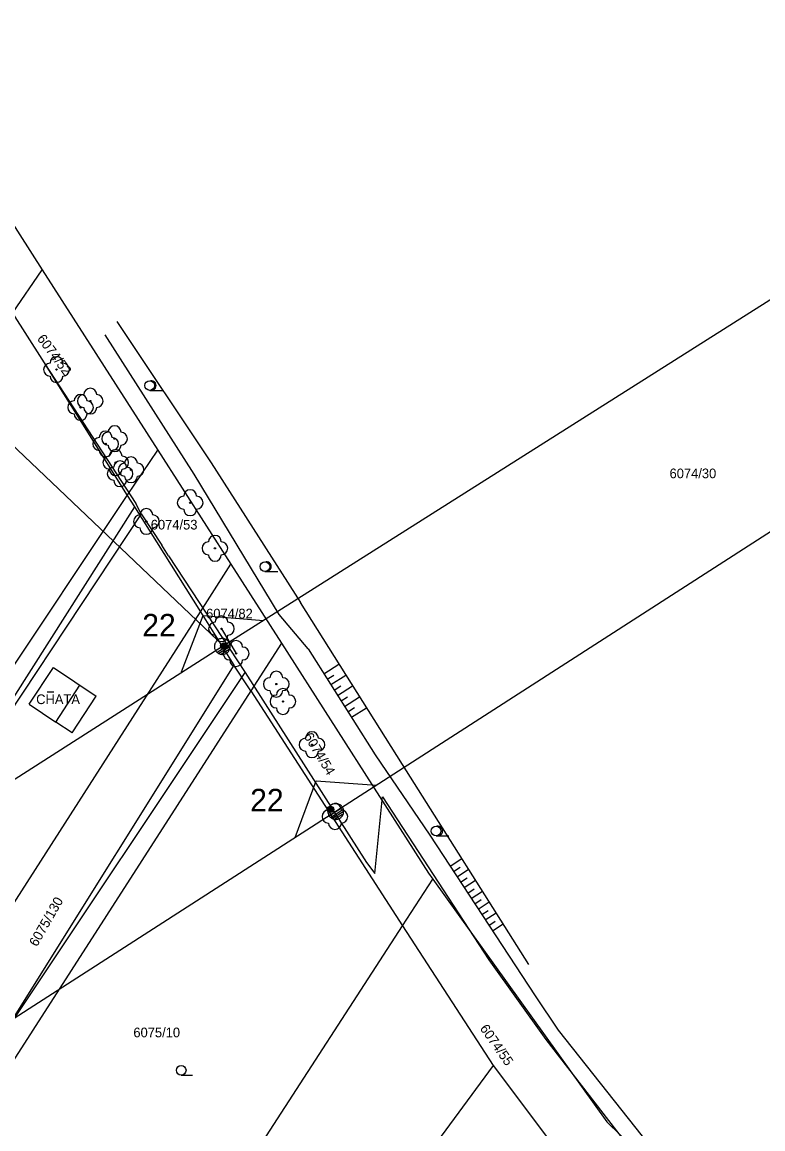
# Model space of a CAD drawing. Extents: x -540150 to -533593, y -1185082 to -1180066.
# Drawn here: x -534140.5 to -534083, y -1182095.9 to -1182010 of the extents above; entities that cross this region are included whole.
import ezdxf

# ---------------------------------------------------------------- set-up
doc = ezdxf.new("R2010")
doc.units = 0
for name, color, linetype in [('KN_HRAN_PARCEL', 7, 'Continuous'), ('KN_PARC_Č', 7, 'Continuous'), ('popis demontáže', 7, 'Continuous'), ('Vrstva 1', 7, 'Continuous'), ('Vrstva 13', 7, 'Continuous'), ('Vrstva 14', 7, 'Continuous'), ('Vrstva 15', 7, 'Continuous'), ('Vrstva 18', 7, 'Continuous'), ('Vrstva 2', 7, 'Continuous'), ('Vrstva 21', 7, 'Continuous'), ('Vrstva 22', 7, 'Continuous'), ('Vrstva 25', 7, 'Continuous'), ('Vrstva 36', 7, 'Continuous'), ('Vrstva 39', 7, 'Continuous'), ('Vrstva 41', 7, 'Continuous'), ('Vrstva 5', 7, 'Continuous'), ('Vrstva 7', 7, 'Continuous'), ('Vrstva 8', 7, 'Continuous')]:
    doc.layers.add(name, color=color, linetype=linetype)

# ---------------------------------------------------------------- blocks, each defined once
blk = doc.blocks.new('VN860')
at = {"layer": 'Vrstva 15'}
for points in [[(-3.738, 0.001), (0.012, 2.82)], [(0.012, 2.82), (3.762, 0.001)]]:
    blk.add_lwpolyline(points, dxfattribs=at)
blk = doc.blocks.new('VN440')
at = {"layer": 'Vrstva 2'}
for points in [[(1.22, 0), (1.21, 0.13), (1.19, 0.25), (1.16, 0.38), (1.11, 0.5), (1.05, 0.61), (0.98, 0.72), (0.9, 0.82), (0.81, 0.91), (0.71, 0.99), (0.6, 1.06), (0.49, 1.12), (0.37, 1.16), (0.25, 1.2), (0.12, 1.22), (-0.01, 1.22), (-0.14, 1.22), (-0.26, 1.2), (-0.39, 1.16), (-0.51, 1.12), (-0.62, 1.06), (-0.73, 0.99), (-0.83, 0.91), (-0.92, 0.82), (-1, 0.72), (-1.07, 0.61), (-1.13, 0.5), (-1.18, 0.38), (-1.21, 0.25), (-1.23, 0.13), (-1.24, 0), (-1.23, -0.13), (-1.21, -0.26), (-1.18, -0.38), (-1.13, -0.5), (-1.07, -0.62), (-1, -0.73), (-0.92, -0.83), (-0.83, -0.92), (-0.73, -1), (-0.62, -1.07), (-0.51, -1.13), (-0.39, -1.17), (-0.26, -1.2), (-0.14, -1.23), (-0.01, -1.23), (0.12, -1.23), (0.25, -1.2), (0.37, -1.17), (0.49, -1.13), (0.6, -1.07), (0.71, -1), (0.81, -0.92), (0.9, -0.83), (0.98, -0.73), (1.05, -0.62), (1.11, -0.5), (1.16, -0.38), (1.19, -0.26), (1.21, -0.13), (1.22, 0)], [(-1.24, 0), (1.22, 0)], [(-1.18, -0.34), (1.1, -0.34)], [(-1.01, -0.63), (0.97, -0.63)], [(-0.74, -0.92), (0.68, -0.92)]]:
    blk.add_lwpolyline(points, dxfattribs=at)

msp = doc.modelspace()

# ---------------------------------------------------------------- linework, layer by layer
at = {"layer": 'KN_HRAN_PARCEL'}
for p, q in [((-534147.158, -1182016.412), (-534138.948, -1182029.222)), ((-534141.248, -1182032.592), (-534138.948, -1182029.222)), ((-534138.948, -1182029.222), (-534129.978, -1182043.222)), ((-534141.248, -1182032.592), (-534138.968, -1182036.162)), ((-534138.968, -1182036.162), (-534132.338, -1182046.752)), ((-534132.338, -1182046.752), (-534129.978, -1182043.222)), ((-534129.978, -1182043.222), (-534124.298, -1182052.082)), ((-534163.738, -1182093.712), (-534132.338, -1182046.752)), ((-534132.338, -1182046.752), (-534131.788, -1182047.632)), ((-534131.788, -1182047.632), (-534161.898, -1182094.922)), ((-534131.788, -1182047.632), (-534126.658, -1182055.772)), ((-534126.658, -1182055.772), (-534124.298, -1182052.082)), ((-534124.298, -1182052.082), (-534120.368, -1182058.212)), ((-534154.768, -1182099.592), (-534126.658, -1182055.772)), ((-534126.658, -1182055.772), (-534124.058, -1182059.902)), ((-534120.368, -1182058.212), (-534122.748, -1182061.912)), ((-534120.368, -1182058.212), (-534108.948, -1182076.042)), ((-534124.058, -1182059.902), (-534150.608, -1182102.312)), ((-534122.748, -1182061.912), (-534124.058, -1182059.902)), ((-534122.748, -1182061.912), (-534149.288, -1182103.172)), ((-534122.748, -1182061.912), (-534110.958, -1182080.132)), ((-534110.958, -1182080.132), (-534108.608, -1182076.512)), ((-534108.948, -1182076.042), (-534108.608, -1182076.512)), ((-534108.608, -1182076.512), (-534095.098, -1182095.352)), ((-534132.868, -1182113.912), (-534110.958, -1182080.132)), ((-534110.958, -1182080.132), (-534103.928, -1182090.972)), ((-534103.928, -1182090.972), (-534124.748, -1182119.252)), ((-534103.928, -1182090.972), (-534095.848, -1182101.742)), ((-534095.098, -1182095.352), (-534093.038, -1182097.372))]:
    msp.add_line(p, q, dxfattribs=at)
at = {"layer": 'popis demontáže'}
msp.add_lwpolyline([(-534159.791, -1182047.162), (-534143.588, -1182040.635), (-534125.34, -1182057.973)], dxfattribs=at)
at = {"layer": 'Vrstva 1'}
for points in [[(-533991.431, -1181973.652), (-534039.236, -1182004.229), (-534124.958, -1182058.452), (-534170.118, -1182087.342)], [(-533980.379, -1181984.077), (-534036.126, -1182019.8), (-534116.151, -1182071.259), (-534161.634, -1182100.494), (-534250.651, -1182157.995), (-534329.102, -1182208.111), (-534412.535, -1182262.607)]]:
    msp.add_lwpolyline(points, dxfattribs=at)
at = {"layer": 'Vrstva 14'}
for p, q in [((-534118.298, -1182058.652), (-534113.088, -1182066.862)), ((-534113.088, -1182066.862), (-534108.848, -1182073.102)), ((-534108.848, -1182073.102), (-534100.678, -1182085.582)), ((-534100.678, -1182085.582), (-534098.888, -1182088.252)), ((-534098.888, -1182088.252), (-534092.348, -1182096.462))]:
    msp.add_line(p, q, dxfattribs=at)
for points in [[(-534133.158, -1182033.242), (-534125.838, -1182044.202), (-534118.898, -1182055.042)], [(-534118.298, -1182058.652), (-534120.548, -1182055.972), (-534127.138, -1182045.082), (-534134.068, -1182034.262)], [(-534101.168, -1182083.132), (-534110.978, -1182067.612), (-534118.898, -1182055.042)]]:
    msp.add_lwpolyline(points, dxfattribs=at)
at = {"layer": 'Vrstva 15'}
for p, q in [((-534117.078, -1182060.575), (-534115.917, -1182059.838)), ((-534116.81, -1182060.997), (-534116.303, -1182060.676)), ((-534116.542, -1182061.419), (-534115.381, -1182060.682)), ((-534116.274, -1182061.841), (-534115.767, -1182061.52)), ((-534116.006, -1182062.264), (-534114.844, -1182061.527)), ((-534115.738, -1182062.686), (-534115.231, -1182062.364)), ((-534115.47, -1182063.108), (-534114.308, -1182062.371)), ((-534115.202, -1182063.53), (-534114.696, -1182063.209)), ((-534114.934, -1182063.952), (-534113.772, -1182063.215)), ((-534107.276, -1182075.503), (-534106.367, -1182074.908)), ((-534107.003, -1182075.921), (-534106.501, -1182075.593)), ((-534106.729, -1182076.339), (-534105.833, -1182075.752)), ((-534106.455, -1182076.758), (-534105.953, -1182076.429)), ((-534106.181, -1182077.176), (-534105.298, -1182076.598)), ((-534105.907, -1182077.594), (-534105.405, -1182077.266)), ((-534105.633, -1182078.013), (-534104.764, -1182077.444)), ((-534105.359, -1182078.431), (-534104.857, -1182078.103)), ((-534105.085, -1182078.849), (-534104.23, -1182078.289)), ((-534104.812, -1182079.268), (-534104.31, -1182078.939)), ((-534104.538, -1182079.686), (-534103.695, -1182079.134)), ((-534104.264, -1182080.104), (-534103.762, -1182079.776)), ((-534103.99, -1182080.523), (-534103.16, -1182079.98))]:
    msp.add_line(p, q, dxfattribs=at)
at = {"layer": 'Vrstva 21'}
msp.add_lwpolyline([(-534125.028, -1182057.082), (-534123.888, -1182059.002)], dxfattribs=at)
at = {"layer": 'Vrstva 22'}
for centre in [(-534137.838, -1182036.972), (-534135.218, -1182039.412), (-534135.968, -1182039.902), (-534134.018, -1182042.742), (-534133.328, -1182042.332), (-534133.238, -1182044.192), (-534132.048, -1182044.742), (-534132.898, -1182045.052), (-534127.458, -1182047.302), (-534130.858, -1182048.752), (-534125.538, -1182050.842), (-534125.028, -1182057.082), (-534123.888, -1182059.002), (-534120.768, -1182061.382), (-534120.258, -1182062.732), (-534117.998, -1182066.082), (-534116.218, -1182071.662)]:
    msp.add_circle(centre, 0.05, dxfattribs=at)
for centre, start, end in [((-534137.838, -1182036.472), 0, 180), ((-534138.338, -1182036.972), 90, 270), ((-534137.338, -1182036.972), 270, 90), ((-534137.838, -1182037.472), 180, 0), ((-534135.218, -1182038.912), 0, 180), ((-534136.468, -1182039.902), 90, 270), ((-534135.968, -1182039.402), 0, 180), ((-534135.718, -1182039.412), 90, 270), ((-534135.468, -1182039.902), 270, 90), ((-534134.718, -1182039.412), 270, 90), ((-534135.968, -1182040.402), 180, 0), ((-534135.218, -1182039.912), 180, 0), ((-534133.328, -1182041.832), 0, 180), ((-534134.518, -1182042.742), 90, 270), ((-534134.018, -1182042.242), 0, 180), ((-534133.828, -1182042.332), 90, 270), ((-534133.518, -1182042.742), 270, 90), ((-534132.828, -1182042.332), 270, 90), ((-534133.328, -1182042.832), 180, 0), ((-534134.018, -1182043.242), 180, 0), ((-534133.738, -1182044.192), 90, 270), ((-534133.238, -1182043.692), 0, 180), ((-534132.738, -1182044.192), 270, 90), ((-534132.048, -1182044.242), 0, 180), ((-534133.398, -1182045.052), 90, 270), ((-534133.238, -1182044.692), 180, 0), ((-534132.898, -1182044.552), 0, 180), ((-534132.548, -1182044.742), 90, 270), ((-534132.398, -1182045.052), 270, 90), ((-534131.548, -1182044.742), 270, 90), ((-534132.898, -1182045.552), 180, 0), ((-534132.048, -1182045.242), 180, 0), ((-534127.458, -1182046.802), 0, 180), ((-534127.958, -1182047.302), 90, 270), ((-534126.958, -1182047.302), 270, 90), ((-534131.358, -1182048.752), 90, 270), ((-534130.858, -1182048.252), 0, 180), ((-534130.358, -1182048.752), 270, 90), ((-534127.458, -1182047.802), 180, 0), ((-534130.858, -1182049.252), 180, 0), ((-534125.538, -1182050.342), 0, 180), ((-534126.038, -1182050.842), 90, 270), ((-534125.038, -1182050.842), 270, 90), ((-534125.538, -1182051.342), 180, 0), ((-534125.528, -1182057.082), 90, 270), ((-534125.028, -1182056.582), 0, 180), ((-534124.528, -1182057.082), 270, 90), ((-534125.028, -1182057.582), 180, 0), ((-534124.388, -1182059.002), 90, 270), ((-534123.888, -1182058.502), 0, 180), ((-534123.388, -1182059.002), 270, 90), ((-534123.888, -1182059.502), 180, 0), ((-534121.268, -1182061.382), 90, 270), ((-534120.768, -1182060.882), 0, 180), ((-534120.268, -1182061.382), 270, 90), ((-534120.768, -1182061.882), 180, 0), ((-534120.258, -1182062.232), 0, 180), ((-534120.758, -1182062.732), 90, 270), ((-534119.758, -1182062.732), 270, 90), ((-534120.258, -1182063.232), 180, 0), ((-534117.998, -1182065.582), 0, 180), ((-534118.498, -1182066.082), 90, 270), ((-534117.498, -1182066.082), 270, 90), ((-534117.998, -1182066.582), 180, 0), ((-534116.718, -1182071.662), 90, 270), ((-534116.218, -1182071.162), 0, 180), ((-534115.718, -1182071.662), 270, 90), ((-534116.218, -1182072.162), 180, 0)]:
    msp.add_arc(centre, 0.5, start, end, dxfattribs=at)
at = {"layer": 'Vrstva 25'}
for centre, radius in [((-534124.858, -1182058.422), 0.25), ((-534124.858, -1182058.422), 0.2), ((-534124.858, -1182058.422), 0.15), ((-534124.858, -1182058.422), 0.1), ((-534124.858, -1182058.422), 0.05), ((-534116.558, -1182071.102), 0.25), ((-534116.558, -1182071.102), 0.2), ((-534116.558, -1182071.102), 0.15), ((-534116.558, -1182071.102), 0.1), ((-534116.558, -1182071.102), 0.05)]:
    msp.add_circle(centre, radius, dxfattribs=at)
at = {"layer": 'Vrstva 36'}
for p, q in [((-534130.601, -1182038.584), (-534129.601, -1182038.584)), ((-534121.655, -1182052.638), (-534120.655, -1182052.638)), ((-534108.359, -1182073.161), (-534107.359, -1182073.161)), ((-534128.155, -1182091.729), (-534127.28, -1182091.729))]:
    msp.add_line(p, q, dxfattribs=at)
for centre in [(-534130.601, -1182038.208), (-534121.655, -1182052.263), (-534108.359, -1182072.785), (-534128.155, -1182091.354)]:
    msp.add_circle(centre, 0.375, dxfattribs=at)
for centre in [(-534130.476, -1182038.208), (-534121.53, -1182052.263), (-534108.234, -1182072.785)]:
    msp.add_arc(centre, 0.375, 260.40593, 99.59407, dxfattribs=at)
at = {"layer": 'Vrstva 39'}
msp.add_line((-534138.55, -1182061.983), (-534138.05, -1182061.983), dxfattribs=at)
at = {"layer": 'Vrstva 5'}
for p, q in [((-534138.065, -1182060.101), (-534134.76, -1182062.309)), ((-534139.964, -1182062.942), (-534137.888, -1182064.332))]:
    msp.add_line(p, q, dxfattribs=at)
for points in [[(-534139.968, -1182062.942), (-534138.065, -1182060.101)], [(-534137.888, -1182064.332), (-534136.028, -1182061.472)], [(-534136.618, -1182065.172), (-534134.758, -1182062.312)], [(-534136.618, -1182065.172), (-534137.888, -1182064.332)]]:
    msp.add_lwpolyline(points, dxfattribs=at)
at = {"layer": 'Vrstva 7'}
for p, q in [((-534129.138, -1182051.432), (-534123.198, -1182060.492)), ((-534149.068, -1182099.222), (-534123.198, -1182060.492)), ((-534123.198, -1182060.492), (-534113.768, -1182075.222)), ((-534113.108, -1182076.092), (-534112.528, -1182070.132)), ((-534112.528, -1182070.132), (-534104.268, -1182082.792)), ((-534104.268, -1182082.792), (-534099.848, -1182088.972)), ((-534099.848, -1182088.972), (-534093.298, -1182097.412))]:
    msp.add_line(p, q, dxfattribs=at)
for points in [[(-534138.748, -1182036.532), (-534131.678, -1182047.372)], [(-534131.268, -1182048.172), (-534146.328, -1182070.892), (-534157.248, -1182087.352)], [(-534131.268, -1182048.172), (-534129.658, -1182050.602)]]:
    msp.add_lwpolyline(points, dxfattribs=at)
at = {"layer": 'Vrstva 8'}
for p, q in [((-534131.268, -1182048.172), (-534131.678, -1182047.372)), ((-534129.138, -1182051.432), (-534129.658, -1182050.602)), ((-534113.768, -1182075.222), (-534113.108, -1182076.092))]:
    msp.add_line(p, q, dxfattribs=at)

# ---------------------------------------------------------------- block references
at = {"layer": 'Vrstva 13', "xscale": 0.5, "yscale": 0.5}
for p, rotation in [((-534124.958, -1182058.453), 32.04686383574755), ((-534116.151, -1182071.26), 32.742499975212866)]:
    msp.add_blockref('VN440', p, dxfattribs=dict(at, rotation=rotation))
at = {"layer": 'Vrstva 18'}
for p, rotation in [((-534124.958, -1182058.452), 32.046627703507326), ((-534116.151, -1182071.259), 32.742499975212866)]:
    msp.add_blockref('VN860', p, dxfattribs=dict(at, rotation=rotation))

# ---------------------------------------------------------------- texts
at = {"layer": 'KN_PARC_Č'}
for s, rotation, p in [('6074/52', 307, (-534139.387, -1182034.583)), ('6074/54', 301, (-534118.659, -1182065.425)), ('6075/130', 60.31282, (-534139.358, -1182081.814)), ('6074/55', 305, (-534104.994, -1182088.109))]:
    msp.add_text(s, height=0.75, rotation=rotation, dxfattribs=at).set_placement(p)
for s, p in [('6074/30', (-534090.23, -1182045.402)), ('6074/53', (-534130.516, -1182049.382)), ('6074/82', (-534126.22, -1182056.282)), ('6075/10', (-534131.868, -1182088.792))]:
    msp.add_text(s, height=0.75, dxfattribs=at).set_placement(p)
at = {"layer": 'Vrstva 14'}
for p in [(-534131.18, -1182057.686), (-534122.8, -1182071.259)]:
    msp.add_text('22', height=1.75, dxfattribs=at).set_placement(p)
at = {"layer": 'Vrstva 41'}
msp.add_text('CHATA', height=0.75, dxfattribs=at).set_placement((-534139.415, -1182062.932))

doc.saveas('drawing.dxf')
